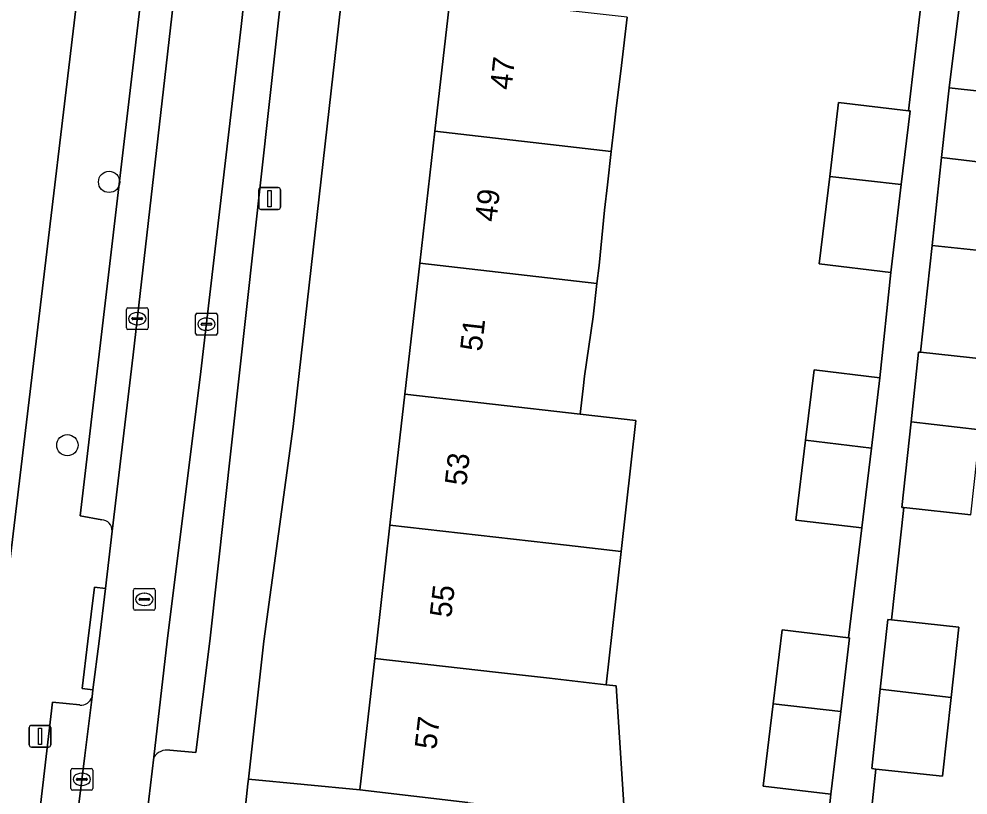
# Model space of a CAD drawing. Extents: x 161692 to 162379, y 380760 to 381678.
# Drawn here: x 162005.46 to 162049.01, y 380992.94 to 381028.56 of the extents above; entities that cross this region are included whole.
import ezdxf

# ---------------------------------------------------------------- set-up
doc = ezdxf.new("R2010")
doc.units = 0
for name, color, linetype in [('IMGEO_Boom', 7, 'Continuous'), ('IMGEO_Erf', 7, 'Continuous'), ('IMGEO_Kolk', 7, 'Continuous'), ('IMGEO_Lichtmast', 7, 'Continuous'), ('IMGEO_Pand', 7, 'Continuous'), ('IMGEO_Pand_nummerreeks', 7, 'Continuous'), ('IMGEO_Parkeervlak_open', 7, 'Continuous'), ('IMGEO_Rijbaan_lokaal_open', 7, 'Continuous'), ('IMGEO_Rioolput', 7, 'Continuous'), ('IMGEO_Voetpad_open', 7, 'Continuous')]:
    doc.layers.add(name, color=color, linetype=linetype)

msp = doc.modelspace()

# ---------------------------------------------------------------- linework, layer by layer
at = {"layer": 'IMGEO_Boom'}
for centre in [(162009.597, 381021.087), (162007.68, 381009)]:
    msp.add_circle(centre, 0.489, dxfattribs=at)
at = {"layer": 'IMGEO_Erf'}
for points in [[(162024.547, 381023.408), (162025.25, 381029.573), (162025.936, 381035.586), (162026.624, 381041.617), (162021.693, 381042.175), (162018.038, 381009.86), (162016.694, 381000), (162015.99, 380993.672), (162021.098, 380993.178), (162021.786, 380999.214), (162021.876, 381000), (162022.484, 381005.331), (162023.169, 381011.335), (162023.855, 381017.349)], [(162009.322, 381039.552), (162009.346, 381039.768), (162004.334, 381040.366), (162003.621, 381034.216), (162002.928, 381028.24), (162002.241, 381022.314), (162001.566, 381016.488), (162000.891, 381010.661), (162000.219, 381004.867), (162005.116, 381004.283)]]:
    msp.add_lwpolyline(points, close=True, dxfattribs=at)
for points in [[(162052.016, 381029.975), (162048.765, 381030.327), (162048.146, 381025.402), (162051.35, 381025.055)], [(162042.204, 380988.097), (162042.717, 380992.979), (162039.617, 380993.352), (162040.071, 380997.129), (162040.479, 381000.524), (162043.535, 381000.157), (162044.141, 381005.2), (162041.118, 381005.564), (162041.559, 381009.232), (162041.947, 381012.459), (162044.97, 381012.096), (162045.467, 381016.932), (162042.186, 381017.327), (162042.669, 381021.34), (162043.077, 381024.738), (162046.275, 381024.354), (162046.87, 381029.31)], [(162033.365, 381028.647), (162033.113, 381026.43), (162032.846, 381024.325), (162032.769, 381023.647), (162032.637, 381022.485), (162032.464, 381020.955), (162032.332, 381019.793), (162032.08, 381017.255), (162031.985, 381016.422), (162031.81, 381014.887), (162031.417, 381012.167), (162031.353, 381011.606), (162031.218, 381010.417), (162033.773, 381010.126), (162033.093, 381004.121), (162032.401, 380998.003), (162032.862, 380997.951), (162033.305, 380991.072)], [(162050.569, 381017.826), (162047.364, 381018.172), (162046.833, 381013.268), (162049.918, 381012.934)], [(162049.147, 381005.801), (162046.062, 381006.135), (162045.505, 381000.982), (162048.591, 381000.649), (162048.242, 380997.421), (162047.85, 380993.799), (162044.785, 380994.13), (162044.509, 380991.51), (162047.791, 380991.221), (162047.425, 380987.065), (162044.621, 380987.312), (162047.712, 380986.308), (162057.079, 380984.131)]]:
    msp.add_lwpolyline(points, dxfattribs=at)
at = {"layer": 'IMGEO_Kolk'}
for p, q in [((162010.387, 381014.381), (162010.387, 381015.233)), ((162010.462, 381015.307), (162011.314, 381015.307)), ((162010.875, 381015.087), (162010.9, 381015.087)), ((162011.388, 381015.233), (162011.388, 381014.381)), ((162010.646, 381014.801), (162010.646, 381014.813)), ((162011.084, 381014.764), (162010.686, 381014.764)), ((162010.689, 381014.85), (162011.087, 381014.85)), ((162011.13, 381014.813), (162011.13, 381014.801)), ((162013.565, 381014.127), (162013.565, 381014.979)), ((162013.64, 381015.053), (162014.492, 381015.053)), ((162014.053, 381014.833), (162014.078, 381014.833)), ((162014.566, 381014.979), (162014.566, 381014.127)), ((162011.314, 381014.307), (162010.462, 381014.307)), ((162010.898, 381014.527), (162010.873, 381014.527)), ((162013.824, 381014.547), (162013.824, 381014.559)), ((162014.262, 381014.51), (162013.864, 381014.51)), ((162013.867, 381014.596), (162014.265, 381014.596)), ((162014.076, 381014.273), (162014.051, 381014.273)), ((162014.308, 381014.559), (162014.308, 381014.547)), ((162014.492, 381014.053), (162013.64, 381014.053)), ((162007.843, 380993.236), (162007.843, 380994.088)), ((162007.918, 380994.162), (162008.77, 380994.162)), ((162008.331, 380993.942), (162008.356, 380993.942)), ((162008.844, 380994.088), (162008.844, 380993.236)), ((162008.102, 380993.656), (162008.102, 380993.668)), ((162008.54, 380993.619), (162008.142, 380993.619)), ((162008.145, 380993.705), (162008.543, 380993.705)), ((162008.354, 380993.382), (162008.329, 380993.382)), ((162008.586, 380993.668), (162008.586, 380993.656)), ((162008.77, 380993.162), (162007.918, 380993.162))]:
    msp.add_line(p, q, dxfattribs=at)
for points in [[(162010.387, 381014.381), (162010.387, 381015.233)], [(162010.462, 381015.307), (162011.314, 381015.307)], [(162011.388, 381015.233), (162011.388, 381014.381)], [(162013.565, 381014.127), (162013.565, 381014.979)], [(162013.64, 381015.053), (162014.492, 381015.053)], [(162014.566, 381014.979), (162014.566, 381014.127)], [(162011.314, 381014.307), (162010.462, 381014.307)], [(162014.492, 381014.053), (162013.64, 381014.053)], [(162007.843, 380993.236), (162007.843, 380994.088)], [(162007.918, 380994.162), (162008.77, 380994.162)], [(162008.844, 380994.088), (162008.844, 380993.236)], [(162008.77, 380993.162), (162007.918, 380993.162)]]:
    msp.add_lwpolyline(points, dxfattribs=at)
for centre, radius, start, end in [((162010.464, 381015.231), 0.0765, 91.552, 178.448), ((162010.464, 381015.231), 0.0765, 91.552, 178.448), ((162011.312, 381015.231), 0.0765, 1.552, 88.448), ((162011.312, 381015.231), 0.0765, 1.552, 88.448), ((162010.686, 381014.81), 0.0403, 85.8775, 175.7526), ((162010.683, 381014.8), 0.0366, 178.938, 274.7102), ((162011.087, 381014.807), 0.043, 264.8664, 352.4533), ((162011.091, 381014.812), 0.0386, 1.7309, 96.639), ((162013.642, 381014.977), 0.0765, 91.552, 178.448), ((162013.642, 381014.977), 0.0765, 91.552, 178.448), ((162014.49, 381014.977), 0.0765, 1.552, 88.448), ((162014.49, 381014.977), 0.0765, 1.552, 88.448), ((162010.464, 381014.383), 0.0765, 181.552, 268.448), ((162010.464, 381014.383), 0.0765, 181.552, 268.448), ((162011.312, 381014.383), 0.0765, 271.552, 358.448), ((162011.312, 381014.383), 0.0765, 271.552, 358.448), ((162013.864, 381014.556), 0.0403, 85.8775, 175.7526), ((162013.861, 381014.546), 0.0366, 178.938, 274.7102), ((162014.265, 381014.553), 0.043, 264.8664, 352.4533), ((162014.269, 381014.558), 0.0386, 1.7309, 96.639), ((162013.642, 381014.129), 0.0765, 181.552, 268.448), ((162013.642, 381014.129), 0.0765, 181.552, 268.448), ((162014.49, 381014.129), 0.0765, 271.552, 358.448), ((162014.49, 381014.129), 0.0765, 271.552, 358.448), ((162007.92, 380994.086), 0.0765, 91.552, 178.448), ((162007.92, 380994.086), 0.0765, 91.552, 178.448), ((162008.768, 380994.086), 0.0765, 1.552, 88.448), ((162008.768, 380994.086), 0.0765, 1.552, 88.448), ((162008.142, 380993.665), 0.0403, 85.8775, 175.7526), ((162008.139, 380993.655), 0.0366, 178.938, 274.7102), ((162008.543, 380993.662), 0.043, 264.8664, 352.4533), ((162008.547, 380993.667), 0.0386, 1.7309, 96.639), ((162007.92, 380993.238), 0.0765, 181.552, 268.448), ((162007.92, 380993.238), 0.0765, 181.552, 268.448), ((162008.768, 380993.238), 0.0765, 271.552, 358.448), ((162008.768, 380993.238), 0.0765, 271.552, 358.448)]:
    msp.add_arc(centre, radius, start, end, dxfattribs=at)
for centre, major_axis, ratio, start_param, end_param in [((162010.874, 381014.807), (-0.387, 0.002), 0.722429, 4.712389, 7.853982), ((162010.899, 381014.807), (-0.39, 0.002), 0.717154, 1.570796, 4.712389), ((162014.052, 381014.553), (-0.387, 0.002), 0.722429, 4.712389, 7.853982), ((162014.077, 381014.553), (-0.39, 0.002), 0.717154, 1.570796, 4.712389), ((162008.33, 380993.662), (-0.387, 0.002), 0.722429, 4.712389, 7.853982), ((162008.355, 380993.662), (-0.39, 0.002), 0.717154, 1.570796, 4.712389)]:
    msp.add_ellipse(centre, major_axis=major_axis, ratio=ratio, start_param=start_param, end_param=end_param, dxfattribs=at)
at = {"layer": 'IMGEO_Lichtmast'}
for p, q in [((162016.565, 381020.823), (162017.355, 381020.823)), ((162017.355, 381020.823), (162016.565, 381020.823)), ((162016.465, 381019.923), (162016.465, 381020.723)), ((162016.465, 381020.723), (162016.465, 381019.923)), ((162017.455, 381020.723), (162017.455, 381019.923)), ((162017.455, 381019.923), (162017.455, 381020.723)), ((162017.355, 381019.823), (162016.565, 381019.823)), ((162016.565, 381019.823), (162017.355, 381019.823)), ((162005.929, 380995.239), (162005.929, 380996.039)), ((162005.929, 380996.039), (162005.929, 380995.239)), ((162006.029, 380996.139), (162006.819, 380996.139)), ((162006.819, 380996.139), (162006.029, 380996.139)), ((162006.919, 380996.039), (162006.919, 380995.239)), ((162006.919, 380995.239), (162006.919, 380996.039)), ((162006.819, 380995.139), (162006.029, 380995.139)), ((162006.029, 380995.139), (162006.819, 380995.139))]:
    msp.add_line(p, q, dxfattribs=at)
for points in [[(162016.885, 381020.698), (162017.035, 381020.698), (162017.035, 381019.948), (162016.885, 381019.948), (162016.885, 381020.698)], [(162006.349, 380996.014), (162006.499, 380996.014), (162006.499, 380995.264), (162006.349, 380995.264), (162006.349, 380996.014)]]:
    msp.add_lwpolyline(points, dxfattribs=at)
for centre, start, end in [((162016.565, 381020.723), 90, 180), ((162016.565, 381020.723), 90, 180), ((162017.355, 381020.723), 0, 90), ((162017.355, 381020.723), 360, 90), ((162016.565, 381019.923), 180, 270), ((162016.565, 381019.923), 180, 270), ((162017.355, 381019.923), 270, 0), ((162017.355, 381019.923), 270, 0), ((162006.029, 380996.039), 90, 180), ((162006.029, 380996.039), 90, 180), ((162006.819, 380996.039), 0, 90), ((162006.819, 380996.039), 360, 90), ((162006.029, 380995.239), 180, 270), ((162006.029, 380995.239), 180, 270), ((162006.819, 380995.239), 270, 0), ((162006.819, 380995.239), 270, 0)]:
    msp.add_arc(centre, 0.1, start, end, dxfattribs=at)
at = {"layer": 'IMGEO_Pand'}
for points in [[(162033.365, 381028.647), (162025.25, 381029.573), (162024.547, 381023.408), (162032.637, 381022.485), (162032.769, 381023.647), (162032.846, 381024.325), (162033.113, 381026.43)], [(162051.001, 381021.829), (162051.35, 381025.055), (162048.146, 381025.402), (162047.8, 381022.2)], [(162046.358, 381024.344), (162046.275, 381024.354), (162043.077, 381024.738), (162042.669, 381021.34), (162045.952, 381020.966)], [(162032.637, 381022.485), (162024.547, 381023.408), (162023.855, 381017.349), (162031.985, 381016.422), (162032.08, 381017.255), (162032.332, 381019.793), (162032.464, 381020.955)], [(162051.001, 381021.829), (162047.8, 381022.2), (162047.364, 381018.172), (162050.569, 381017.826)], [(162045.952, 381020.966), (162042.669, 381021.34), (162042.186, 381017.327), (162045.467, 381016.932)], [(162031.985, 381016.422), (162023.855, 381017.349), (162023.169, 381011.335), (162031.218, 381010.417), (162031.353, 381011.606), (162031.417, 381012.167), (162031.81, 381014.887)], [(162049.918, 381012.934), (162046.833, 381013.268), (162046.748, 381013.277), (162046.402, 381010.075), (162049.569, 381009.708)], [(162044.97, 381012.096), (162041.947, 381012.459), (162041.559, 381009.232), (162044.582, 381008.87)], [(162031.218, 381010.417), (162023.169, 381011.335), (162022.484, 381005.331), (162030.586, 381004.407), (162033.093, 381004.121), (162033.773, 381010.126)], [(162049.569, 381009.708), (162046.402, 381010.075), (162045.977, 381006.144), (162046.062, 381006.135), (162049.147, 381005.801)], [(162044.582, 381008.87), (162041.559, 381009.232), (162041.118, 381005.564), (162044.141, 381005.2)], [(162033.093, 381004.121), (162030.586, 381004.407), (162022.484, 381005.331), (162021.876, 381000), (162021.786, 380999.214), (162027.322, 380998.583), (162029.799, 380998.3), (162032.401, 380998.003)], [(162048.591, 381000.649), (162045.505, 381000.982), (162045.333, 381001.001), (162044.987, 380997.799), (162048.242, 380997.421)], [(162043.579, 381000.152), (162043.535, 381000.157), (162040.479, 381000.524), (162040.071, 380997.129), (162043.173, 380996.775)], [(162032.401, 380998.003), (162029.799, 380998.3), (162027.322, 380998.583), (162021.786, 380999.214), (162021.098, 380993.178), (162026.065, 380992.596), (162029.143, 380992.236), (162033.305, 380991.072), (162032.862, 380997.951)], [(162048.242, 380997.421), (162044.987, 380997.799), (162044.593, 380994.151), (162044.785, 380994.13), (162047.85, 380993.799)], [(162040.071, 380997.129), (162039.617, 380993.352), (162042.717, 380992.979), (162043.173, 380996.775)]]:
    msp.add_lwpolyline(points, close=True, dxfattribs=at)
at = {"layer": 'IMGEO_Parkeervlak_open'}
for points in [[(162013.382, 381040.294), (162012.34, 381040.393), (162008.268, 381005.751), (162009.259, 381005.577)], [(162009.735, 381005.057), (162010.698, 381013.15), (162012.542, 381029.228), (162013.852, 381040.249), (162013.902, 381040.668)], [(162012.38, 380994.993), (162013.574, 380994.888), (162014.223, 381000), (162018.613, 381039.74), (162017.508, 381039.914), (162016.985, 381040.382), (162016.939, 381039.955), (162015.661, 381028.223), (162013.811, 381012.386), (162012.264, 381000), (162011.644, 380994.671)], [(162005.298, 380968.939), (162008.477, 380994.755), (162008.814, 380997.445)], [(162008.247, 380997.073), (162007.002, 380997.196), (162003.756, 380969.496), (162004.709, 380969.385)]]:
    msp.add_lwpolyline(points, dxfattribs=at)
for centre, radius, start, end in [((162009.231, 381005.074), 0.504, 358.1156, 86.8254), ((162008.3, 380997.611), 0.541, 264.4272, 342.1093), ((162012.25, 380994.288), 0.717, 79.5353, 147.7235)]:
    msp.add_arc(centre, radius, start, end, dxfattribs=at)
at = {"layer": 'IMGEO_Rijbaan_lokaal_open'}
msp.add_lwpolyline([(162011.344, 380992.103), (162011.644, 380994.671), (162012.264, 381000), (162013.811, 381012.386), (162015.661, 381028.223), (162016.939, 381039.955), (162013.852, 381040.249), (162012.542, 381029.228), (162010.698, 381013.15), (162009.735, 381005.057), (162009.423, 381002.428), (162009.134, 381000), (162008.854, 380997.766), (162008.814, 380997.445), (162008.477, 380994.755), (162005.298, 380968.939), (162008.606, 380968.584), (162008.704, 380969.423), (162010.162, 380981.956), (162010.301, 380983.14)], close=True, dxfattribs=at)
at = {"layer": 'IMGEO_Rioolput'}
for p, q in [((162010.712, 381001.495), (162010.712, 381002.347)), ((162010.787, 381002.421), (162011.639, 381002.421)), ((162011.2, 381002.201), (162011.225, 381002.201)), ((162011.713, 381002.347), (162011.713, 381001.495)), ((162010.971, 381001.915), (162010.971, 381001.927)), ((162011.409, 381001.878), (162011.011, 381001.878)), ((162011.014, 381001.964), (162011.412, 381001.964)), ((162011.223, 381001.641), (162011.198, 381001.641)), ((162011.455, 381001.927), (162011.455, 381001.915)), ((162011.639, 381001.421), (162010.787, 381001.421))]:
    msp.add_line(p, q, dxfattribs=at)
for points in [[(162010.712, 381001.495), (162010.712, 381002.347)], [(162010.787, 381002.421), (162011.639, 381002.421)], [(162011.713, 381002.347), (162011.713, 381001.495)], [(162011.639, 381001.421), (162010.787, 381001.421)]]:
    msp.add_lwpolyline(points, dxfattribs=at)
for centre, radius, start, end in [((162010.789, 381002.345), 0.0765, 91.552, 178.448), ((162010.789, 381002.345), 0.0765, 91.552, 178.448), ((162011.637, 381002.345), 0.0765, 1.552, 88.448), ((162011.637, 381002.345), 0.0765, 1.552, 88.448), ((162011.011, 381001.924), 0.0403, 85.8775, 175.7526), ((162011.008, 381001.914), 0.0366, 178.938, 274.7102), ((162011.412, 381001.921), 0.043, 264.8664, 352.4533), ((162011.416, 381001.926), 0.0386, 1.7309, 96.639), ((162010.789, 381001.497), 0.0765, 181.552, 268.448), ((162010.789, 381001.497), 0.0765, 181.552, 268.448), ((162011.637, 381001.497), 0.0765, 271.552, 358.448), ((162011.637, 381001.497), 0.0765, 271.552, 358.448)]:
    msp.add_arc(centre, radius, start, end, dxfattribs=at)
for centre, major_axis, ratio, start_param, end_param in [((162011.199, 381001.921), (-0.387, 0.002), 0.722429, 4.712389, 7.853982), ((162011.224, 381001.921), (-0.39, 0.002), 0.717154, 1.570796, 4.712389)]:
    msp.add_ellipse(centre, major_axis=major_axis, ratio=ratio, start_param=start_param, end_param=end_param, dxfattribs=at)
at = {"layer": 'IMGEO_Voetpad_open'}
for points in [[(162026.345, 381148.219), (162026.366, 381148.384), (162026.485, 381149.36), (162021.813, 381150.411), (162020.89, 381142.109), (162015.25, 381092.109), (162015.033, 381090.181), (162009.512, 381041.24), (162009.346, 381039.768), (162009.322, 381039.552), (162005.116, 381004.283), (162004.93, 381002.725), (162004.605, 381000), (162001.24, 380971.782), (162003.756, 380969.496), (162007.002, 380997.196), (162008.247, 380997.073)], [(162009.259, 381005.577), (162008.268, 381005.751), (162012.34, 381040.393), (162012.631, 381044.57), (162017.652, 381087.808)], [(162023.01, 381087.254), (162024.115, 381087.105), (162019.158, 381043.753), (162018.613, 381039.74), (162014.223, 381000), (162013.574, 380994.888), (162012.38, 380994.993)], [(162013.002, 380966.811), (162015.772, 380991.71), (162015.965, 380993.447), (162015.99, 380993.672), (162016.694, 381000), (162018.038, 381009.86), (162021.693, 381042.175), (162021.85, 381043.562), (162025.499, 381075.815)], [(162057.079, 380984.131), (162047.712, 380986.308), (162044.621, 380987.312), (162043.764, 380987.387), (162044.13, 380991.543), (162044.509, 380991.51), (162044.785, 380994.13), (162044.593, 380994.151), (162044.987, 380997.799), (162045.333, 381001.001), (162045.505, 381000.982), (162046.062, 381006.135), (162045.977, 381006.144), (162046.402, 381010.075), (162046.748, 381013.277), (162046.833, 381013.268), (162047.364, 381018.172), (162047.8, 381022.2), (162048.146, 381025.402), (162048.765, 381030.327), (162049.203, 381034.376)], [(162046.87, 381029.31), (162046.275, 381024.354), (162046.358, 381024.344), (162045.952, 381020.966), (162045.467, 381016.932), (162044.97, 381012.096), (162044.582, 381008.87), (162044.141, 381005.2), (162043.535, 381000.157), (162043.579, 381000.152), (162043.173, 380996.775), (162042.717, 380992.979), (162042.204, 380988.097)], [(162008.814, 380997.445), (162008.854, 380997.766), (162008.358, 380997.828), (162008.623, 381000), (162008.927, 381002.489), (162009.423, 381002.428), (162009.735, 381005.057)], [(162011.644, 380994.671), (162011.344, 380992.103), (162011.787, 380992.051), (162010.764, 380983.086), (162010.301, 380983.14), (162010.162, 380981.956)], [(162026.065, 380992.596), (162021.098, 380993.178), (162015.99, 380993.672), (162015.965, 380993.447), (162015.772, 380991.71)]]:
    msp.add_lwpolyline(points, dxfattribs=at)
msp.add_lwpolyline([(162008.854, 380997.766), (162009.134, 381000), (162009.423, 381002.428), (162008.927, 381002.489), (162008.623, 381000), (162008.358, 380997.828)], close=True, dxfattribs=at)
for centre, radius, start, end in [((162009.231, 381005.074), 0.504, 358.1156, 86.8254), ((162008.3, 380997.611), 0.541, 264.4272, 342.1093), ((162012.25, 380994.288), 0.717, 79.5353, 147.7235)]:
    msp.add_arc(centre, radius, start, end, dxfattribs=at)

# ---------------------------------------------------------------- texts
at = {"layer": 'IMGEO_Pand_nummerreeks'}
for s, rotation, p in [('47', 83.4914, (162028.06, 381025.28)), ('49', 83.4914, (162027.369, 381019.223)), ('51', 83.4914, (162026.691, 381013.277)), ('53', 83.4914, (162025.987, 381007.108)), ('55', 83.4914, (162025.296, 381001.05)), ('57', 83.4971, (162024.606, 380995.004))]:
    msp.add_text(s, height=1, rotation=rotation, dxfattribs=at).set_placement(p)

doc.saveas('drawing.dxf')
